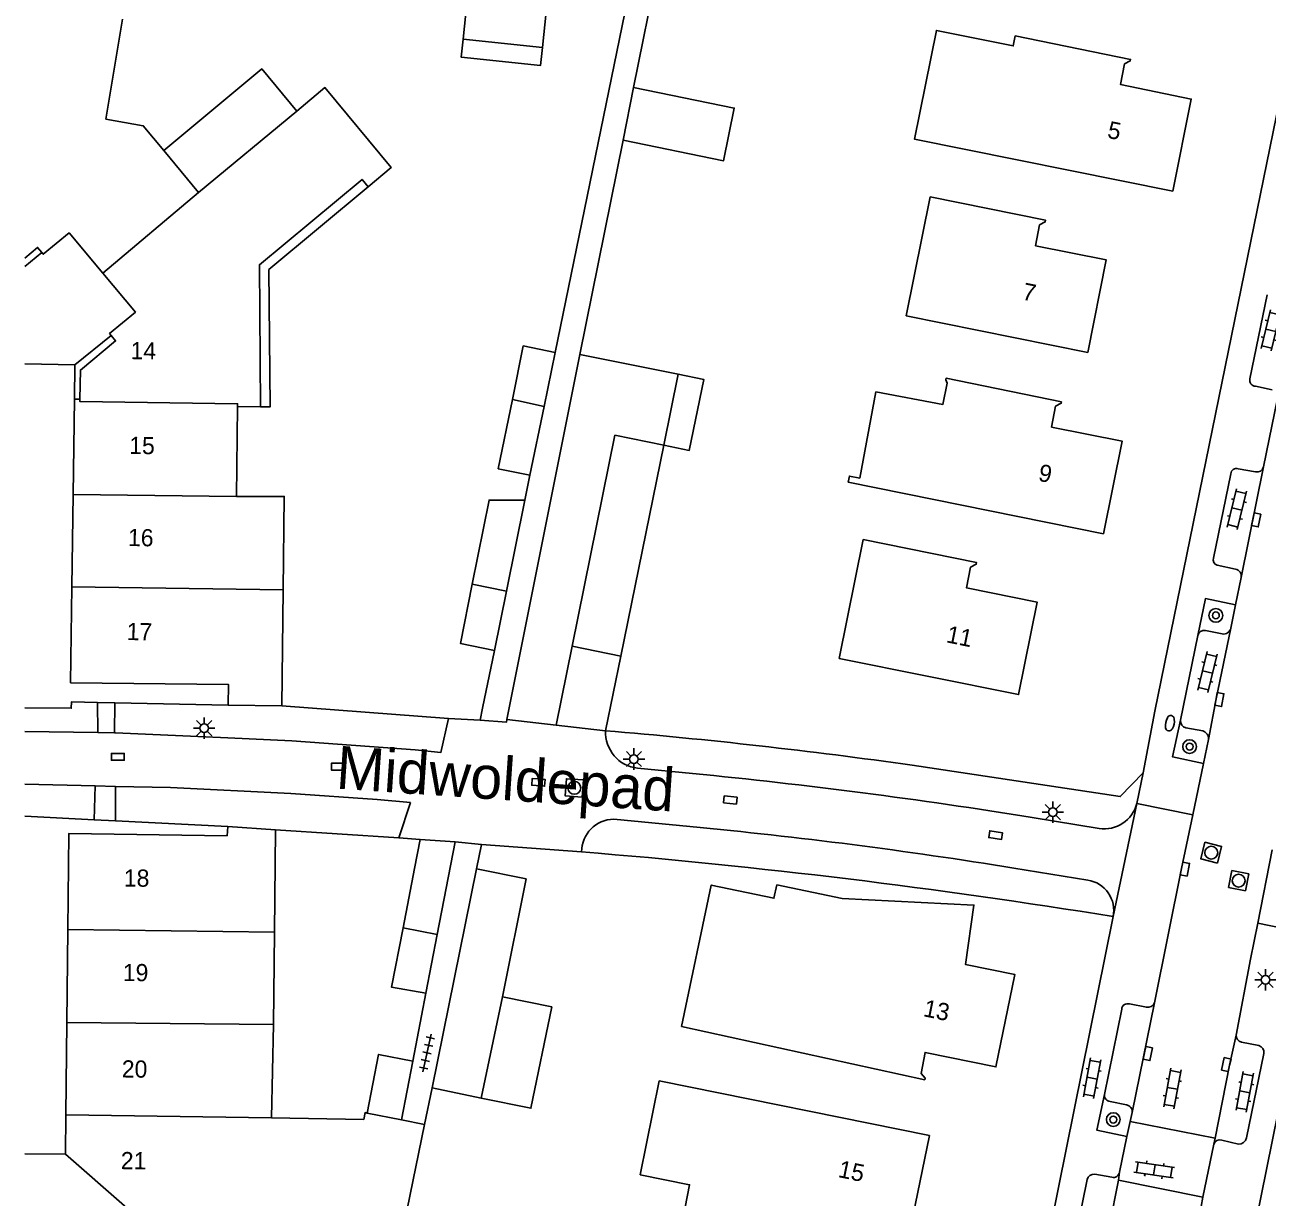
# Model space of a CAD drawing. Extents: x 128000 to 131008, y 398996 to 402500.
# Drawn here: x 128000 to 128072.3, y 400149.5 to 400217.7 of the extents above; entities that cross this region are included whole.
import ezdxf

# ---------------------------------------------------------------- set-up
doc = ezdxf.new("R2010")
doc.units = 0
for name, color, linetype in [('gg-afsc-erfafscheiding', 7, 'Continuous'), ('gg-afsc-muur', 7, 'Continuous'), ('gg-anno-huisnummerreeks BGT', 7, 'Continuous'), ('gg-anno-openbare ruimte label', 7, 'Continuous'), ('gg-bbg-bijgebouw', 7, 'Continuous'), ('gg-bbg-gedigitaliseerde bebouwing', 7, 'Continuous'), ('gg-bbg-gedigitaliseerde bijgebouw', 7, 'Continuous'), ('gg-bbg-hoofdgebouw', 7, 'Continuous'), ('gg-bbg-luifel en loopbrug', 7, 'Continuous'), ('gg-bbg-onder overbouw', 7, 'Continuous'), ('gg-bbg-pand overbouw', 7, 'Continuous'), ('gg-bbg-tussenscheiding', 7, 'Continuous'), ('gg-knt-verharding', 7, 'Continuous'), ('gg-knt-verharding nz', 7, 'Continuous'), ('gt-grn-groengrens', 7, 'Continuous'), ('gt-grn-vlakafsluiter', 7, 'Continuous'), ('gt-grn-weggrens', 7, 'Continuous'), ('gt-symb-boom', 7, 'Continuous'), ('gt-symb-brandkraan', 7, 'Continuous'), ('gt-symb-klinker verharding', 7, 'Continuous'), ('gt-symb-kolk', 7, 'Continuous'), ('gt-symb-lichtmast', 7, 'Continuous'), ('gt-symb-rioolschacht', 7, 'Continuous'), ('gt-symb-tegel verharding', 7, 'Continuous')]:
    doc.layers.add(name, color=color, linetype=linetype)

# ---------------------------------------------------------------- blocks, each defined once
blk = doc.blocks.new('gt0-KL1')
at = {"layer": 'gt-symb-klinker verharding'}
for p, q in [((-1.15, 0.3), (1.15, 0.3)), ((-1, -0.3), (-1, 0.3)), ((-0.5, 0.3), (-0.5, 0.45)), ((0, -0.3), (0, 0.3)), ((0.5, 0.3), (0.5, 0.45)), ((1, -0.3), (1, 0.3)), ((-1.15, -0.3), (1.15, -0.3)), ((-0.5, -0.45), (-0.5, -0.3)), ((0.5, -0.45), (0.5, -0.3))]:
    blk.add_line(p, q, dxfattribs=at)
blk = doc.blocks.new('gt0-KOLK')
at = {"layer": 'gt-symb-kolk'}
blk.add_lwpolyline([(0, 0), (0.375, 0), (0.375, 0.4), (-0.375, 0.4), (-0.375, 0), (0, 0)], dxfattribs=at)
blk = doc.blocks.new('gt0-BOOM')
at = {"layer": 'gt-symb-boom'}
for radius in [0.4, 0.2]:
    blk.add_circle((0, 0), radius, dxfattribs=at)
blk = doc.blocks.new('gt0-BR')
at = {"layer": 'gt-symb-brandkraan'}
for centre, radius, start, end in [((-0.244, 0), 0.206, 107.56694, 252.43307), ((0.599, -2.664), 3, 106.89205, 107.56694), ((0, -0.691), 0.938, 73.10799, 106.89205), ((-0.599, -2.664), 3, 72.43309, 73.10799), ((0.244, 0), 0.206, 287.56695, 72.43309), ((0.599, 2.664), 3, 252.43307, 253.10797), ((0, 0.691), 0.938, 253.10797, 286.89206), ((-0.599, 2.664), 3, 286.89206, 287.56695)]:
    blk.add_arc(centre, radius, start, end, dxfattribs=at)
blk = doc.blocks.new('gt0-RS')
at = {"layer": 'gt-symb-rioolschacht'}
blk.add_lwpolyline([(-0.5, -0.5), (0.5, -0.5), (0.5, 0.5), (-0.5, 0.5)], close=True, dxfattribs=at)
blk.add_circle((0, 0), 0.375, dxfattribs=at)
blk = doc.blocks.new('gt0-LMAST')
at = {"layer": 'gt-symb-lichtmast'}
for p, q in [((-0.182, 0.173), (-0.447, 0.438)), ((-0.005, 0.246), (-0.005, 0.621)), ((0.172, 0.173), (0.437, 0.438)), ((-0.255, -0.004), (-0.63, -0.004)), ((-0.182, -0.181), (-0.447, -0.446)), ((-0.005, -0.254), (-0.005, -0.629)), ((0.437, -0.446), (0.172, -0.181)), ((0.245, -0.004), (0.62, -0.004))]:
    blk.add_line(p, q, dxfattribs=at)
blk.add_circle((-0.005, -0.004), 0.25, dxfattribs=at)
blk = doc.blocks.new('gt0-TEG1')
at = {"layer": 'gt-symb-tegel verharding'}
for p, q in [((-1.125, 0), (1.125, 0)), ((-0.9, -0.25), (-0.9, 0.25)), ((-0.45, -0.25), (-0.45, 0.25)), ((0, -0.25), (0, 0.25)), ((0.45, -0.25), (0.45, 0.25)), ((0.9, -0.25), (0.9, 0.25))]:
    blk.add_line(p, q, dxfattribs=at)

msp = doc.modelspace()

# ---------------------------------------------------------------- linework, layer by layer
at = {"layer": 'gg-afsc-erfafscheiding'}
for p, q in [((128032.3, 400198.512), (128034.808, 400210.978)), ((128029.087, 400190.034), (128029.388, 400191.496)), ((128026.637, 400177.936), (128027.321, 400181.294)), ((128024.653, 400177.339), (128014.948, 400178.075)), ((128023.34, 400161.357), (128022.577, 400157.415)), ((128023.692, 400155.85), (128023.252, 400153.721))]:
    msp.add_line(p, q, dxfattribs=at)
for points in [[(128006.837, 400224.803), (128035.224, 400219.927), (128030.856, 400198.632)], [(128035.414, 400214.045), (128036.827, 400221.042), (128018.1, 400224.304)]]:
    msp.add_lwpolyline(points, dxfattribs=at)
at = {"layer": 'gg-afsc-muur'}
for p, q in [((128065.066, 400174.173), (128065.749, 400177.776)), ((128021.759, 400170.392), (128014.587, 400170.869)), ((128023.001, 400170.309), (128021.759, 400170.392))]:
    msp.add_line(p, q, dxfattribs=at)
msp.add_lwpolyline([(128051.639, 400174.624), (128063.742, 400172.797), (128065.066, 400174.173)], dxfattribs=at)
msp.add_arc((128006.424, 399853.261), 324.528, 81.99122, 85.16209, dxfattribs=at)
at = {"layer": 'gg-bbg-bijgebouw'}
for p, q in [((128028.037, 400177.278), (128032.3, 400198.512)), ((128032.3, 400198.512), (128038.021, 400197.37)), ((128038.021, 400197.37), (128037.179, 400193.238)), ((128037.179, 400193.238), (128034.678, 400180.968)), ((128028.02, 400184.752), (128029.087, 400190.034)), ((128027.321, 400181.294), (128028.02, 400184.752)), ((128030.916, 400176.956), (128028.037, 400177.278)), ((128025.047, 400170.172), (128023.001, 400170.309)), ((128024.001, 400164.769), (128025.047, 400170.172)), ((128023.692, 400155.85), (128026.287, 400168.594)), ((128023.34, 400161.357), (128024.001, 400164.769)), ((128030.665, 400160.57), (128027.791, 400161.156))]:
    msp.add_line(p, q, dxfattribs=at)
for points in [[(128029.087, 400190.034), (128027.012, 400190.05), (128026.034, 400185.152)], [(128026.034, 400185.152), (128025.346, 400181.71), (128027.321, 400181.294)], [(128022.007, 400165.162), (128022.675, 400168.612), (128023.001, 400170.309)], [(128026.287, 400168.594), (128029.17, 400168.011), (128027.791, 400161.156)], [(128022.007, 400165.162), (128021.339, 400161.711), (128023.34, 400161.357)]]:
    msp.add_lwpolyline(points, dxfattribs=at)
at = {"layer": 'gg-bbg-gedigitaliseerde bebouwing'}
for p, q in [((128005.689, 400218.014), (128004.706, 400212.197)), ((128010.114, 400207.934), (128015.821, 400212.675)), ((128010.114, 400207.934), (128008.078, 400210.388)), ((128012.317, 400190.257), (128012.38, 400195.494)), ((128012.38, 400195.494), (128013.705, 400195.476)), ((128014.948, 400178.075), (128015.028, 400184.832)), ((128014.587, 400170.869), (128014.526, 400164.919)), ((128014.526, 400164.919), (128014.47, 400159.537)), ((128014.47, 400159.537), (128014.355, 400154.121)), ((128021.914, 400153.99), (128023.252, 400153.721))]:
    msp.add_line(p, q, dxfattribs=at)
for points in [[(128066.79, 400208.006), (128051.768, 400211.031), (128053.043, 400217.364), (128057.513, 400216.464), (128057.629, 400217.042)], [(128015.821, 400212.675), (128017.464, 400214.04), (128021.323, 400209.393), (128019.976, 400208.275)], [(128004.706, 400212.197), (128006.891, 400211.819), (128008.078, 400210.388)], [(128019.976, 400208.275), (128019.625, 400208.698), (128013.654, 400203.739), (128013.705, 400195.476)], [(128062.773, 400188.091), (128047.913, 400191.093), (128047.984, 400191.446), (128048.582, 400191.325), (128049.518, 400196.339), (128053.417, 400195.61), (128053.668, 400196.845), (128053.583, 400197.037), (128053.603, 400197.135), (128060.326, 400195.77)], [(128015.028, 400184.832), (128015.092, 400190.257), (128012.317, 400190.257)], [(128052.36, 400156.325), (128038.216, 400159.426), (128039.945, 400167.653), (128043.588, 400166.887), (128043.751, 400167.664)], [(128052.649, 400153.086), (128036.912, 400156.262), (128035.81, 400150.803), (128038.684, 400150.223), (128038.418, 400148.907), (128047.398, 400146.96)], [(128014.355, 400154.121), (128019.722, 400154.022), (128019.801, 400154.414), (128019.921, 400154.39)], [(128023.252, 400153.721), (128022.238, 400148.806), (128012.708, 400148.936)]]:
    msp.add_lwpolyline(points, dxfattribs=at)
at = {"layer": 'gg-bbg-gedigitaliseerde bijgebouw'}
for p, q in [((128030.114, 400216.376), (128025.497, 400216.85)), ((128034.808, 400210.978), (128035.414, 400214.045)), ((128030.856, 400198.632), (128030.21, 400195.496)), ((128030.21, 400195.496), (128029.388, 400191.496)), ((128031.845, 400181.542), (128030.916, 400176.956)), ((128034.678, 400180.968), (128031.845, 400181.542)), ((128021.914, 400153.99), (128022.577, 400157.415)), ((128026.554, 400155.263), (128023.692, 400155.85))]:
    msp.add_line(p, q, dxfattribs=at)
for points in [[(128030.114, 400216.376), (128030.465, 400219.789), (128025.847, 400220.263), (128025.497, 400216.85)], [(128034.808, 400210.978), (128040.658, 400209.789), (128041.28, 400212.852), (128035.414, 400214.045)], [(128028.368, 400195.892), (128029.002, 400199.009), (128030.856, 400198.632)], [(128028.368, 400195.892), (128027.551, 400191.87), (128029.388, 400191.496)], [(128030.665, 400160.57), (128029.443, 400154.671), (128026.554, 400155.263)], [(128019.921, 400154.39), (128020.582, 400157.801), (128022.577, 400157.415)]]:
    msp.add_lwpolyline(points, dxfattribs=at)
at = {"layer": 'gg-bbg-hoofdgebouw'}
for p, q in [((128002.813, 400190.37), (128002.889, 400195.915)), ((128002.813, 400190.37), (128002.739, 400184.991)), ((128014.948, 400178.075), (128011.838, 400178.112)), ((128014.587, 400170.869), (128011.814, 400171.064)), ((128002.506, 400165.077), (128002.448, 400159.661)), ((128002.448, 400159.661), (128002.391, 400154.294)), ((128002.391, 400154.294), (128002.366, 400151.995))]:
    msp.add_line(p, q, dxfattribs=at)
for points in [[(128057.629, 400217.042), (128064.338, 400215.68), (128064.322, 400215.589), (128063.982, 400215.416), (128063.758, 400214.216), (128067.871, 400213.375), (128066.79, 400208.006)], [(128051.278, 400200.763), (128052.683, 400207.681), (128059.392, 400206.319), (128059.376, 400206.228), (128059.036, 400206.055), (128058.81, 400204.842), (128062.925, 400204.014), (128061.844, 400198.638), (128051.278, 400200.763)], [(128004.543, 400203.239), (128002.573, 400205.585), (128001.069, 400204.344), (128000.98, 400204.452)], [(128005.015, 400199.627), (128004.926, 400199.735), (128006.438, 400200.982), (128004.543, 400203.239)], [(128060.326, 400195.77), (128060.31, 400195.679), (128059.97, 400195.506), (128059.744, 400194.296), (128063.859, 400193.465), (128062.773, 400188.091)], [(128047.39, 400180.837), (128048.785, 400187.745), (128055.38, 400186.406), (128055.364, 400186.315), (128055.024, 400186.142), (128054.798, 400184.932), (128058.913, 400184.101), (128057.828, 400178.728), (128047.39, 400180.837)], [(128002.739, 400184.991), (128002.663, 400179.422), (128011.852, 400179.312), (128011.838, 400178.112)], [(128002.506, 400165.077), (128002.565, 400170.652), (128011.772, 400170.521), (128011.814, 400171.064)], [(128052.36, 400156.325), (128052.382, 400156.424), (128052.148, 400156.694), (128052.388, 400157.913), (128056.506, 400157.078), (128057.597, 400162.455), (128054.737, 400163.022), (128055.226, 400166.49), (128047.561, 400166.863), (128043.751, 400167.664)], [(128047.398, 400146.96), (128047.42, 400147.059), (128047.186, 400147.329), (128047.428, 400148.559), (128051.544, 400147.713), (128052.649, 400153.086)], [(128002.366, 400151.995), (128005.806, 400148.995), (128003.845, 400146.739)]]:
    msp.add_lwpolyline(points, dxfattribs=at)
at = {"layer": 'gg-bbg-luifel en loopbrug'}
for p, q in [((128000, 400197.963), (128002.917, 400197.922)), ((128034.678, 400180.968), (128033.794, 400176.633)), ((128033.794, 400176.633), (128030.916, 400176.956)), ((128000, 400152.021), (128002.366, 400151.995))]:
    msp.add_line(p, q, dxfattribs=at)
for points in [[(128030.114, 400216.376), (128030.007, 400215.331), (128025.389, 400215.805), (128025.497, 400216.85)], [(128015.821, 400212.675), (128013.784, 400215.128), (128008.078, 400210.388)], [(128019.976, 400208.275), (128014.188, 400203.455), (128014.274, 400195.468), (128013.705, 400195.476)], [(128038.021, 400197.37), (128039.506, 400197.067), (128038.664, 400192.935), (128037.179, 400193.238)]]:
    msp.add_lwpolyline(points, dxfattribs=at)
at = {"layer": 'gg-bbg-onder overbouw'}
msp.add_line((128003.206, 400195.911), (128002.889, 400195.915), dxfattribs=at)
for points in [[(128000, 400204.124), (128000.738, 400204.745), (128000.98, 400204.452)], [(128005.015, 400199.627), (128005.282, 400199.303), (128003.229, 400197.611), (128003.206, 400195.911)]]:
    msp.add_lwpolyline(points, dxfattribs=at)
at = {"layer": 'gg-bbg-pand overbouw'}
for p, q in [((128000, 400203.628), (128000.98, 400204.452)), ((128005.015, 400199.627), (128002.917, 400197.922)), ((128002.917, 400197.922), (128002.889, 400195.915))]:
    msp.add_line(p, q, dxfattribs=at)
at = {"layer": 'gg-bbg-tussenscheiding'}
for p, q in [((128004.543, 400203.239), (128010.114, 400207.934)), ((128030.21, 400195.496), (128028.368, 400195.892)), ((128002.813, 400190.37), (128012.317, 400190.257)), ((128002.739, 400184.991), (128015.028, 400184.832)), ((128028.02, 400184.752), (128026.034, 400185.152)), ((128002.506, 400165.077), (128014.526, 400164.919)), ((128024.001, 400164.769), (128022.007, 400165.162)), ((128027.791, 400161.156), (128026.554, 400155.263)), ((128002.448, 400159.661), (128014.47, 400159.537)), ((128014.355, 400154.121), (128002.391, 400154.294)), ((128021.914, 400153.99), (128019.921, 400154.39))]:
    msp.add_line(p, q, dxfattribs=at)
for points in [[(128003.206, 400195.911), (128003.204, 400195.776), (128012.382, 400195.651), (128012.38, 400195.494)], [(128037.179, 400193.238), (128034.334, 400193.819), (128031.845, 400181.542)]]:
    msp.add_lwpolyline(points, dxfattribs=at)
at = {"layer": 'gg-knt-verharding'}
for p, q in [((128065.749, 400177.776), (128078.008, 400237.803)), ((128072.288, 400201.99), (128071.282, 400197.1)), ((128071.604, 400196.665), (128072.572, 400196.461)), ((128072.894, 400195.952), (128072.078, 400191.981)), ((128070.181, 400191.579), (128069.157, 400186.67)), ((128071.605, 400191.686), (128070.598, 400191.873)), ((128069.382, 400186.262), (128070.449, 400186.027)), ((128070.778, 400185.539), (128070.454, 400183.953)), ((128070.454, 400183.953), (128070.175, 400182.591)), ((128068.254, 400182.161), (128067.246, 400177.242)), ((128069.667, 400182.26), (128068.698, 400182.46)), ((128004.249, 400176.52), (128004.236, 400178.275)), ((128005.231, 400178.254), (128005.212, 400176.505)), ((128011.838, 400178.112), (128005.231, 400178.254)), ((128026.637, 400177.936), (128026.496, 400177.242)), ((128024.653, 400177.339), (128026.496, 400177.242)), ((128000, 400176.586), (128004.249, 400176.52)), ((128005.212, 400176.505), (128004.249, 400176.52)), ((128067.563, 400176.796), (128068.544, 400176.623)), ((128068.581, 400174.73), (128068.872, 400176.128)), ((128038.845, 400174.14), (128035.655, 400174.449)), ((128065.066, 400174.173), (128064.706, 400172.403)), ((128068.581, 400174.73), (128067.958, 400171.742)), ((128000, 400173.515), (128004.086, 400173.421)), ((128004.086, 400173.421), (128004.034, 400171.451)), ((128005.267, 400173.394), (128004.086, 400173.421)), ((128005.269, 400171.39), (128005.267, 400173.394)), ((128022.432, 400172.455), (128021.759, 400170.392)), ((128004.034, 400171.451), (128005.269, 400171.39)), ((128034.272, 400171.48), (128038.699, 400171.059)), ((128062.505, 400170.95), (128058.621, 400171.58)), ((128025.047, 400170.172), (128026.576, 400170.015)), ((128026.287, 400168.594), (128026.576, 400170.015)), ((128026.576, 400170.015), (128032.4, 400169.582)), ((128071.739, 400165.435), (128072.583, 400169.709)), ((128057.545, 400168.641), (128061.858, 400167.942)), ((128052.45, 400111.854), (128063.33, 400165.817)), ((128063.807, 400109.468), (128074.28, 400161.189)), ((128063.824, 400160.438), (128062.817, 400155.461)), ((128064.278, 400160.736), (128065.258, 400160.557)), ((128071.802, 400158.312), (128070.797, 400158.52)), ((128071.094, 400152.941), (128072.091, 400157.862)), ((128064.096, 400154.864), (128063.15, 400155.067)), ((128064.308, 400153.894), (128064.127, 400153.027)), ((128064.308, 400153.894), (128064.434, 400154.426)), ((128064.308, 400153.894), (128069.256, 400152.939)), ((128064.127, 400153.027), (128063.694, 400150.944)), ((128068.55, 400149.505), (128069.184, 400152.581)), ((128069.646, 400152.819), (128070.614, 400152.573)), ((128060.903, 400146.103), (128061.808, 400150.518)), ((128062.257, 400150.83), (128063.251, 400150.655)), ((128068.55, 400149.505), (128063.634, 400150.494)), ((128068.446, 400148.96), (128068.55, 400149.505))]:
    msp.add_line(p, q, dxfattribs=at)
for points in [[(128068.254, 400182.161), (128068.692, 400184.313), (128070.454, 400183.953)], [(128000, 400177.969), (128002.702, 400177.936), (128002.712, 400178.302), (128004.236, 400178.275)], [(128024.653, 400177.339), (128024.212, 400175.369), (128022.709, 400175.52), (128015.54, 400176.043), (128011.816, 400176.21)], [(128028.037, 400177.278), (128028.023, 400177.124), (128026.496, 400177.242)], [(128067.246, 400177.242), (128066.782, 400175.105), (128068.581, 400174.73)], [(128011.816, 400176.21), (128005.28, 400176.504), (128005.212, 400176.505)], [(128022.432, 400172.455), (128020.505, 400172.628), (128015.483, 400172.982), (128008.47, 400173.32), (128005.267, 400173.394)], [(128067.958, 400171.742), (128067.307, 400168.621), (128065.73, 400160.806)], [(128070.487, 400158.926), (128071.325, 400163.338), (128071.739, 400165.435)], [(128062.817, 400155.461), (128062.387, 400153.389), (128064.127, 400153.027)]]:
    msp.add_lwpolyline(points, dxfattribs=at)
for centre, radius, start, end in [((128071.634, 400197.024), 0.36, 167.79905, 265.22085), ((128070.507, 400191.56), 0.326, 73.72909, 176.64134), ((128071.691, 400192.075), 0.398, 257.49789, 346.40392), ((128069.507, 400186.597), 0.357, 168.18053, 249.57036), ((128070.353, 400185.607), 0.43, 350.84129, 77.13286), ((128068.631, 400182.08), 0.386, 79.99127, 167.92322), ((128069.75, 400182.688), 0.436, 259.08024, 347.09427), ((128067.676, 400177.212), 0.432, 176.05478, 254.75278), ((128035.9, 400176.543), 2.108, 177.54534, 263.3237), ((128068.412, 400176.18), 0.462, 353.58896, 73.47004), ((128008.676, 399863.419), 312.182, 80.79386, 84.45432), ((128062.818, 400172.869), 1.944, 260.73043, 346.13153), ((128034.292, 400169.589), 1.892, 90.5922, 180.19808), ((128011.386, 399883.525), 288.828, 80.80379, 84.57365), ((128061.569, 400166.169), 1.796, 348.68324, 80.7379), ((128064.168, 400160.409), 0.345, 71.4228, 175.138), ((128065.367, 400160.922), 0.381, 253.31858, 342.30851), ((128070.856, 400158.886), 0.371, 173.8221, 260.90476), ((128071.708, 400157.934), 0.39, 349.42205, 75.9969), ((128063.168, 400155.42), 0.353, 173.34447, 267.06303), ((128064.05, 400154.479), 0.387, 352.0823, 83.23168), ((128069.539, 400152.46), 0.375, 73.36742, 161.14324), ((128070.604, 400153.083), 0.511, 271.15438, 343.79798), ((128062.222, 400150.401), 0.431, 85.37456, 164.21458), ((128063.339, 400151.004), 0.36, 255.82202, 350.41645)]:
    msp.add_arc(centre, radius, start, end, dxfattribs=at)
at = {"layer": 'gg-knt-verharding nz'}
for p, q in [((128072.078, 400191.981), (128070.778, 400185.539)), ((128065.73, 400160.806), (128064.434, 400154.426)), ((128069.256, 400152.939), (128069.184, 400152.581)), ((128063.634, 400150.494), (128062.552, 400144.965)), ((128063.694, 400150.944), (128063.634, 400150.494))]:
    msp.add_line(p, q, dxfattribs=at)
for points in [[(128068.872, 400176.128), (128069.313, 400178.481), (128070.175, 400182.591)], [(128070.487, 400158.926), (128070.106, 400157.167), (128069.256, 400152.939)]]:
    msp.add_lwpolyline(points, dxfattribs=at)
at = {"layer": 'gt-grn-groengrens'}
for p, q in [((128000, 400171.652), (128004.034, 400171.451)), ((128011.814, 400171.064), (128005.269, 400171.39))]:
    msp.add_line(p, q, dxfattribs=at)
at = {"layer": 'gt-grn-vlakafsluiter'}
msp.add_line((128005.231, 400178.254), (128004.236, 400178.275), dxfattribs=at)
msp.add_arc((128000.707, 399780.294), 390.576, 80.77373, 85.34573, dxfattribs=at)
at = {"layer": 'gt-grn-weggrens'}
for p, q in [((128064.706, 400172.403), (128063.33, 400165.817)), ((128064.706, 400172.403), (128067.958, 400171.742)), ((128071.739, 400165.435), (128073.154, 400165.153))]:
    msp.add_line(p, q, dxfattribs=at)

# ---------------------------------------------------------------- block references
at = {"layer": 'gt-symb-boom'}
for p in [(128069.303, 400183.339), (128067.776, 400175.703), (128063.337, 400154.01)]:
    msp.add_blockref('gt0-BOOM', p, dxfattribs=at)
at = {"layer": 'gt-symb-brandkraan', "rotation": -101.47927287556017}
msp.add_blockref('gt0-BR', (128066.628, 400177.066), dxfattribs=at)
at = {"layer": 'gt-symb-klinker verharding'}
for p, rotation in [((128072.5, 400199.918), 76.64465903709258), ((128070.526, 400189.52), 76.64465903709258), ((128068.814, 400180.043), 76.64465903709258), ((128062.102, 400156.416), 79.69002960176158), ((128066.774, 400155.824), 79.6900296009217), ((128070.986, 400155.627), 79.6900296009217), ((128065.721, 400151.086), -8.397572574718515)]:
    msp.add_blockref('gt0-KL1', p, dxfattribs=dict(at, rotation=rotation))
at = {"layer": 'gt-symb-kolk'}
for p, rotation in [((128071.453, 400188.931), -101.5773794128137), ((128069.313, 400178.481), -100.61668072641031), ((128029.901, 400173.826), 175.6947522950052), ((128041.031, 400172.397), -5.909739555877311), ((128056.454, 400170.359), -8.855991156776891), ((128067.307, 400168.621), -101.40488727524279), ((128065.146, 400157.893), -101.33050546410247), ((128070.106, 400157.167), 77.77842644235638)]:
    msp.add_blockref('gt0-KOLK', p, dxfattribs=dict(at, rotation=rotation))
for p in [(128005.411, 400174.911), (128018.215, 400174.336)]:
    msp.add_blockref('gt0-KOLK', p, dxfattribs=at)
at = {"layer": 'gt-symb-lichtmast'}
for p in [(128010.441, 400176.786), (128035.448, 400174.986), (128059.826, 400171.896), (128072.194, 400162.148)]:
    msp.add_blockref('gt0-LMAST', p, dxfattribs=at)
at = {"layer": 'gt-symb-rioolschacht'}
for p, rotation in [((128031.976, 400173.305), 175.6947522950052), ((128069.034, 400169.536), 76.32191165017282), ((128070.628, 400167.906), 78.75178647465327)]:
    msp.add_blockref('gt0-RS', p, dxfattribs=dict(at, rotation=rotation))
at = {"layer": 'gt-symb-tegel verharding', "rotation": 77.34059321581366}
msp.add_blockref('gt0-TEG1', (128023.4, 400157.889), dxfattribs=at)

# ---------------------------------------------------------------- texts
at = {"layer": 'gg-anno-huisnummerreeks BGT'}
for s, rotation, p in [('5', 348.6, (128062.941, 400211.125)), ('7', 348.6, (128057.987, 400201.72)), ('14', 359.2, (128006.145, 400198.245)), ('15', 359.2, (128006.068, 400192.731)), ('9', 348.6, (128058.92, 400191.18)), ('16', 359.2, (128005.995, 400187.373)), ('17', 359.2, (128005.92, 400181.904)), ('11', 348.6, (128053.57, 400181.779)), ('18', 359.4, (128005.756, 400167.567)), ('19', 359.4, (128005.697, 400162.071)), ('13', 348.5, (128052.232, 400160.031)), ('20', 359.4, (128005.637, 400156.461)), ('21', 359.4, (128005.58, 400151.128)), ('15', 348.4, (128047.277, 400150.675))]:
    msp.add_text(s, height=1, rotation=rotation, dxfattribs=at).set_placement(p)
at = {"layer": 'gg-anno-openbare ruimte label'}
msp.add_text('Midwoldepad', height=2.5, rotation=356.1, dxfattribs=at).set_placement((128018.066, 400173.267))

doc.saveas('drawing.dxf')
